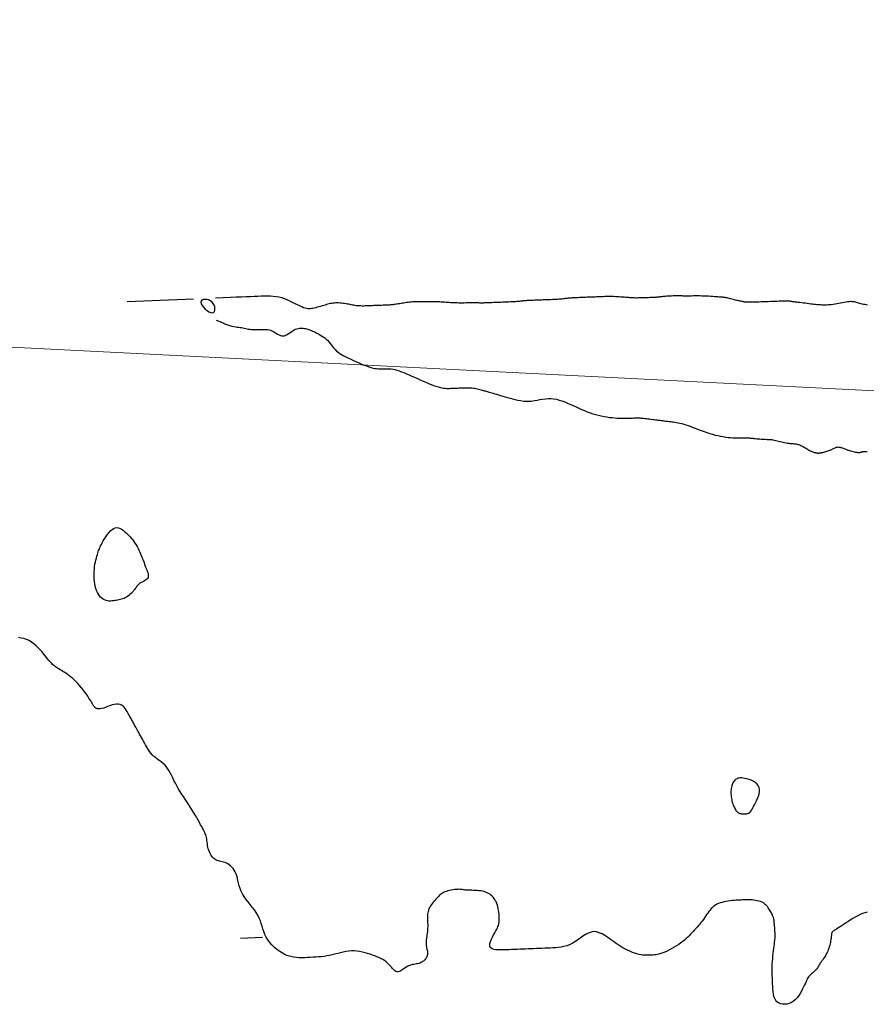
# Model space of a CAD drawing. Header units: millimetres. Extents: x 32690613 to 32693367, y 5343692 to 5344708.
# Tile 546 of 656: x 32692508 to 32692546, y 5344369 to 5344413. Entities that reach past the tile are written whole.
import ezdxf

# ---------------------------------------------------------------- set-up
doc = ezdxf.new("R2010")
doc.units = ezdxf.units.MM
doc.header["$LTSCALE"] = 20
doc.layers.get('0').update_dxf_attribs({"lineweight": 18})
doc.layers.get('Defpoints').update_dxf_attribs({"color": 11, "lineweight": 18})
doc.layers.add('02-DGM_HL_492.50', color=92, linetype='Continuous')
doc.layers.add('02-DGM_HL_493.00', color=102, linetype='Continuous')

# ---------------------------------------------------------------- blocks, each defined once
blk = doc.blocks.new('A$C78070446')
blk.add_line((4469498.77, 5342951.42), (4470248.353, 5342884.169))

msp = doc.modelspace()

# ---------------------------------------------------------------- linework, layer by layer
at = {"layer": '02-DGM_HL_492.50', "elevation": 492.5, "flags": 128}
for points in [[(32692512.5, 5344400.663), (32692512.875, 5344400.677), (32692513.25, 5344400.692), (32692513.625, 5344400.707), (32692513.999, 5344400.721), (32692514.374, 5344400.736), (32692514.749, 5344400.751), (32692515.123, 5344400.765), (32692515.498, 5344400.78)], [(32692546.032, 5344400.5), (32692545.969, 5344400.509), (32692545.907, 5344400.52), (32692545.846, 5344400.533), (32692545.785, 5344400.547), (32692545.727, 5344400.562), (32692545.672, 5344400.577), (32692545.619, 5344400.592), (32692545.569, 5344400.607), (32692545.524, 5344400.62), (32692545.481, 5344400.631), (32692545.438, 5344400.641), (32692545.396, 5344400.649), (32692545.351, 5344400.654), (32692545.304, 5344400.656), (32692545.251, 5344400.655), (32692545.192, 5344400.65), (32692545.127, 5344400.642), (32692545.054, 5344400.63), (32692544.977, 5344400.616), (32692544.895, 5344400.601), (32692544.811, 5344400.584), (32692544.725, 5344400.568), (32692544.639, 5344400.553), (32692544.555, 5344400.539), (32692544.472, 5344400.528), (32692544.391, 5344400.518), (32692544.313, 5344400.511), (32692544.238, 5344400.506), (32692544.165, 5344400.503), (32692544.095, 5344400.501), (32692544.028, 5344400.501), (32692543.964, 5344400.502), (32692543.903, 5344400.504), (32692543.843, 5344400.508), (32692543.785, 5344400.512), (32692543.726, 5344400.518), (32692543.665, 5344400.524), (32692543.602, 5344400.532), (32692543.534, 5344400.54), (32692543.462, 5344400.549), (32692543.383, 5344400.559), (32692543.301, 5344400.57), (32692543.216, 5344400.58), (32692543.131, 5344400.591), (32692543.047, 5344400.602), (32692542.967, 5344400.612), (32692542.892, 5344400.621), (32692542.825, 5344400.63), (32692542.766, 5344400.637), (32692542.716, 5344400.644), (32692542.674, 5344400.649), (32692542.637, 5344400.654), (32692542.606, 5344400.658), (32692542.579, 5344400.661), (32692542.555, 5344400.664), (32692542.533, 5344400.667), (32692542.511, 5344400.67), (32692542.489, 5344400.672), (32692542.465, 5344400.674), (32692542.438, 5344400.676), (32692542.405, 5344400.677), (32692542.365, 5344400.678), (32692542.318, 5344400.678), (32692542.261, 5344400.678), (32692542.193, 5344400.677), (32692542.115, 5344400.674), (32692542.029, 5344400.672), (32692541.936, 5344400.669), (32692541.838, 5344400.665), (32692541.735, 5344400.661), (32692541.63, 5344400.657), (32692541.523, 5344400.653), (32692541.416, 5344400.649), (32692541.311, 5344400.645), (32692541.208, 5344400.641), (32692541.109, 5344400.637), (32692541.017, 5344400.634), (32692540.931, 5344400.631), (32692540.853, 5344400.629), (32692540.785, 5344400.627), (32692540.728, 5344400.626), (32692540.681, 5344400.626), (32692540.642, 5344400.626), (32692540.61, 5344400.627), (32692540.584, 5344400.627), (32692540.563, 5344400.629), (32692540.545, 5344400.63), (32692540.528, 5344400.631), (32692540.512, 5344400.633), (32692540.497, 5344400.634), (32692540.48, 5344400.636), (32692540.462, 5344400.638), (32692540.442, 5344400.641), (32692540.42, 5344400.645), (32692540.394, 5344400.65), (32692540.364, 5344400.656), (32692540.331, 5344400.663), (32692540.293, 5344400.671), (32692540.252, 5344400.681), (32692540.207, 5344400.692), (32692540.159, 5344400.703), (32692540.108, 5344400.715), (32692540.055, 5344400.728), (32692540, 5344400.742), (32692539.943, 5344400.756), (32692539.885, 5344400.77), (32692539.828, 5344400.783), (32692539.771, 5344400.797), (32692539.716, 5344400.809), (32692539.665, 5344400.821), (32692539.617, 5344400.831), (32692539.574, 5344400.839), (32692539.536, 5344400.845), (32692539.501, 5344400.85), (32692539.468, 5344400.854), (32692539.434, 5344400.857), (32692539.398, 5344400.859), (32692539.357, 5344400.861), (32692539.308, 5344400.864), (32692539.251, 5344400.868), (32692539.183, 5344400.873), (32692539.105, 5344400.879), (32692539.02, 5344400.885), (32692538.928, 5344400.891), (32692538.831, 5344400.897), (32692538.731, 5344400.903), (32692538.63, 5344400.908), (32692538.528, 5344400.911), (32692538.429, 5344400.913), (32692538.332, 5344400.914), (32692538.238, 5344400.914), (32692538.148, 5344400.913), (32692538.063, 5344400.911), (32692537.983, 5344400.91), (32692537.91, 5344400.909), (32692537.843, 5344400.908), (32692537.784, 5344400.909), (32692537.731, 5344400.909), (32692537.682, 5344400.911), (32692537.636, 5344400.912), (32692537.589, 5344400.914), (32692537.541, 5344400.915), (32692537.489, 5344400.916), (32692537.432, 5344400.916), (32692537.368, 5344400.916), (32692537.299, 5344400.914), (32692537.226, 5344400.912), (32692537.152, 5344400.91), (32692537.077, 5344400.906), (32692537.003, 5344400.903), (32692536.932, 5344400.899), (32692536.867, 5344400.894), (32692536.808, 5344400.889), (32692536.755, 5344400.884), (32692536.707, 5344400.879), (32692536.663, 5344400.874), (32692536.623, 5344400.869), (32692536.586, 5344400.865), (32692536.551, 5344400.86), (32692536.517, 5344400.857), (32692536.484, 5344400.853), (32692536.45, 5344400.85), (32692536.415, 5344400.848), (32692536.377, 5344400.846), (32692536.335, 5344400.844), (32692536.289, 5344400.842), (32692536.237, 5344400.84), (32692536.178, 5344400.837), (32692536.112, 5344400.835), (32692536.04, 5344400.832), (32692535.964, 5344400.829), (32692535.886, 5344400.827), (32692535.808, 5344400.824), (32692535.731, 5344400.822), (32692535.657, 5344400.821), (32692535.589, 5344400.82), (32692535.528, 5344400.82), (32692535.472, 5344400.821), (32692535.42, 5344400.823), (32692535.369, 5344400.825), (32692535.319, 5344400.829), (32692535.268, 5344400.832), (32692535.213, 5344400.837), (32692535.153, 5344400.842), (32692535.088, 5344400.848), (32692535.016, 5344400.854), (32692534.94, 5344400.86), (32692534.86, 5344400.865), (32692534.777, 5344400.871), (32692534.693, 5344400.876), (32692534.608, 5344400.88), (32692534.523, 5344400.883), (32692534.44, 5344400.885), (32692534.359, 5344400.885), (32692534.28, 5344400.885), (32692534.203, 5344400.883), (32692534.129, 5344400.882), (32692534.057, 5344400.879), (32692533.989, 5344400.877), (32692533.925, 5344400.874), (32692533.864, 5344400.872), (32692533.807, 5344400.87), (32692533.751, 5344400.868), (32692533.696, 5344400.865), (32692533.641, 5344400.863), (32692533.586, 5344400.861), (32692533.528, 5344400.859), (32692533.467, 5344400.857), (32692533.403, 5344400.854), (32692533.336, 5344400.851), (32692533.267, 5344400.849), (32692533.196, 5344400.846), (32692533.126, 5344400.843), (32692533.057, 5344400.84), (32692532.99, 5344400.838), (32692532.926, 5344400.835), (32692532.865, 5344400.833), (32692532.808, 5344400.831), (32692532.754, 5344400.828), (32692532.703, 5344400.826), (32692532.654, 5344400.823), (32692532.607, 5344400.82), (32692532.561, 5344400.816), (32692532.517, 5344400.812), (32692532.473, 5344400.808), (32692532.429, 5344400.803), (32692532.384, 5344400.797), (32692532.338, 5344400.792), (32692532.289, 5344400.786), (32692532.238, 5344400.78), (32692532.182, 5344400.774), (32692532.122, 5344400.769), (32692532.057, 5344400.764), (32692531.988, 5344400.76), (32692531.915, 5344400.756), (32692531.838, 5344400.752), (32692531.759, 5344400.748), (32692531.678, 5344400.745), (32692531.595, 5344400.742), (32692531.512, 5344400.738), (32692531.429, 5344400.735), (32692531.346, 5344400.732), (32692531.265, 5344400.729), (32692531.186, 5344400.726), (32692531.109, 5344400.723), (32692531.036, 5344400.72), (32692530.966, 5344400.717), (32692530.901, 5344400.715), (32692530.841, 5344400.712), (32692530.786, 5344400.71), (32692530.735, 5344400.708), (32692530.687, 5344400.705), (32692530.642, 5344400.703), (32692530.599, 5344400.7), (32692530.558, 5344400.697), (32692530.518, 5344400.694), (32692530.479, 5344400.69), (32692530.439, 5344400.686), (32692530.399, 5344400.681), (32692530.356, 5344400.677), (32692530.31, 5344400.672), (32692530.261, 5344400.667), (32692530.207, 5344400.662), (32692530.147, 5344400.657), (32692530.082, 5344400.653), (32692530.011, 5344400.649), (32692529.936, 5344400.645), (32692529.856, 5344400.641), (32692529.774, 5344400.637), (32692529.689, 5344400.634), (32692529.602, 5344400.63), (32692529.515, 5344400.627), (32692529.427, 5344400.624), (32692529.341, 5344400.62), (32692529.256, 5344400.617), (32692529.173, 5344400.614), (32692529.094, 5344400.611), (32692529.018, 5344400.608), (32692528.947, 5344400.605), (32692528.882, 5344400.602), (32692528.822, 5344400.6), (32692528.768, 5344400.598), (32692528.719, 5344400.596), (32692528.673, 5344400.595), (32692528.63, 5344400.594), (32692528.589, 5344400.593), (32692528.549, 5344400.593), (32692528.51, 5344400.593), (32692528.47, 5344400.594), (32692528.429, 5344400.595), (32692528.386, 5344400.596), (32692528.341, 5344400.598), (32692528.293, 5344400.599), (32692528.241, 5344400.6), (32692528.186, 5344400.601), (32692528.126, 5344400.601), (32692528.061, 5344400.6), (32692527.991, 5344400.599), (32692527.918, 5344400.597), (32692527.842, 5344400.596), (32692527.764, 5344400.594), (32692527.685, 5344400.593), (32692527.605, 5344400.593), (32692527.526, 5344400.594), (32692527.447, 5344400.595), (32692527.369, 5344400.598), (32692527.294, 5344400.601), (32692527.219, 5344400.605), (32692527.147, 5344400.609), (32692527.078, 5344400.614), (32692527.011, 5344400.618), (32692526.946, 5344400.623), (32692526.885, 5344400.627), (32692526.826, 5344400.631), (32692526.769, 5344400.635), (32692526.713, 5344400.638), (32692526.657, 5344400.641), (32692526.601, 5344400.643), (32692526.544, 5344400.645), (32692526.486, 5344400.646), (32692526.425, 5344400.646), (32692526.362, 5344400.645), (32692526.298, 5344400.645), (32692526.233, 5344400.644), (32692526.168, 5344400.643), (32692526.102, 5344400.642), (32692526.038, 5344400.642), (32692525.974, 5344400.643), (32692525.913, 5344400.644), (32692525.852, 5344400.646), (32692525.792, 5344400.648), (32692525.733, 5344400.65), (32692525.673, 5344400.652), (32692525.613, 5344400.652), (32692525.552, 5344400.651), (32692525.49, 5344400.649), (32692525.425, 5344400.644), (32692525.36, 5344400.638), (32692525.293, 5344400.63), (32692525.226, 5344400.622), (32692525.16, 5344400.612), (32692525.093, 5344400.602), (32692525.029, 5344400.591), (32692524.965, 5344400.581), (32692524.904, 5344400.571), (32692524.845, 5344400.561), (32692524.788, 5344400.552), (32692524.733, 5344400.544), (32692524.679, 5344400.536), (32692524.626, 5344400.528), (32692524.575, 5344400.522), (32692524.524, 5344400.516), (32692524.474, 5344400.511), (32692524.425, 5344400.507), (32692524.375, 5344400.503), (32692524.324, 5344400.5), (32692524.272, 5344400.498), (32692524.217, 5344400.495), (32692524.16, 5344400.493), (32692524.099, 5344400.49), (32692524.035, 5344400.488), (32692523.967, 5344400.485), (32692523.897, 5344400.483), (32692523.823, 5344400.48), (32692523.748, 5344400.477), (32692523.672, 5344400.474), (32692523.594, 5344400.471), (32692523.516, 5344400.468), (32692523.438, 5344400.465), (32692523.361, 5344400.462), (32692523.284, 5344400.46), (32692523.209, 5344400.458), (32692523.136, 5344400.458), (32692523.065, 5344400.459), (32692522.997, 5344400.461), (32692522.933, 5344400.466), (32692522.872, 5344400.472), (32692522.814, 5344400.48), (32692522.758, 5344400.49), (32692522.702, 5344400.501), (32692522.648, 5344400.512), (32692522.592, 5344400.524), (32692522.535, 5344400.536), (32692522.475, 5344400.548), (32692522.412, 5344400.559), (32692522.346, 5344400.57), (32692522.279, 5344400.579), (32692522.21, 5344400.587), (32692522.142, 5344400.593), (32692522.074, 5344400.597), (32692522.007, 5344400.599), (32692521.943, 5344400.598), (32692521.882, 5344400.594), (32692521.824, 5344400.587), (32692521.767, 5344400.578), (32692521.71, 5344400.567), (32692521.653, 5344400.553), (32692521.594, 5344400.538), (32692521.533, 5344400.52), (32692521.469, 5344400.502), (32692521.401, 5344400.482), (32692521.33, 5344400.461), (32692521.258, 5344400.441), (32692521.185, 5344400.42), (32692521.112, 5344400.401), (32692521.041, 5344400.383), (32692520.972, 5344400.366), (32692520.908, 5344400.352), (32692520.848, 5344400.341), (32692520.791, 5344400.333), (32692520.736, 5344400.33), (32692520.679, 5344400.333), (32692520.62, 5344400.341), (32692520.556, 5344400.358), (32692520.485, 5344400.382), (32692520.405, 5344400.416), (32692520.315, 5344400.459), (32692520.215, 5344400.509), (32692520.108, 5344400.564), (32692519.994, 5344400.622), (32692519.874, 5344400.679), (32692519.751, 5344400.734), (32692519.626, 5344400.784), (32692519.499, 5344400.825), (32692519.373, 5344400.857), (32692519.246, 5344400.879), (32692519.117, 5344400.894), (32692518.986, 5344400.902), (32692518.85, 5344400.905), (32692518.711, 5344400.904), (32692518.565, 5344400.9), (32692518.413, 5344400.894), (32692518.252, 5344400.887), (32692518.078, 5344400.881), (32692517.887, 5344400.873), (32692517.673, 5344400.865), (32692517.433, 5344400.855), (32692517.16, 5344400.845), (32692516.849, 5344400.833), (32692516.497, 5344400.819)], [(32692516.536, 5344399.82), (32692516.768, 5344399.719), (32692516.958, 5344399.643), (32692517.111, 5344399.589), (32692517.235, 5344399.552), (32692517.334, 5344399.528), (32692517.416, 5344399.514), (32692517.486, 5344399.505), (32692517.55, 5344399.498), (32692517.613, 5344399.489), (32692517.676, 5344399.478), (32692517.739, 5344399.465), (32692517.802, 5344399.452), (32692517.865, 5344399.439), (32692517.928, 5344399.427), (32692517.991, 5344399.416), (32692518.054, 5344399.406), (32692518.116, 5344399.4), (32692518.179, 5344399.395), (32692518.242, 5344399.393), (32692518.304, 5344399.392), (32692518.367, 5344399.392), (32692518.429, 5344399.394), (32692518.492, 5344399.396), (32692518.554, 5344399.398), (32692518.617, 5344399.4), (32692518.679, 5344399.402), (32692518.742, 5344399.401), (32692518.805, 5344399.398), (32692518.867, 5344399.39), (32692518.93, 5344399.378), (32692518.994, 5344399.359), (32692519.057, 5344399.334), (32692519.121, 5344399.302), (32692519.185, 5344399.265), (32692519.249, 5344399.226), (32692519.313, 5344399.188), (32692519.377, 5344399.154), (32692519.441, 5344399.127), (32692519.504, 5344399.109), (32692519.567, 5344399.104), (32692519.629, 5344399.114), (32692519.69, 5344399.136), (32692519.752, 5344399.169), (32692519.813, 5344399.208), (32692519.874, 5344399.251), (32692519.934, 5344399.294), (32692519.995, 5344399.336), (32692520.056, 5344399.373), (32692520.118, 5344399.403), (32692520.179, 5344399.426), (32692520.24, 5344399.442), (32692520.3, 5344399.452), (32692520.359, 5344399.458), (32692520.417, 5344399.458), (32692520.473, 5344399.454), (32692520.526, 5344399.447), (32692520.578, 5344399.438), (32692520.627, 5344399.425), (32692520.677, 5344399.41), (32692520.726, 5344399.393), (32692520.777, 5344399.373), (32692520.831, 5344399.35), (32692520.888, 5344399.325), (32692520.949, 5344399.297), (32692521.015, 5344399.267), (32692521.085, 5344399.234), (32692521.158, 5344399.198), (32692521.232, 5344399.159), (32692521.307, 5344399.115), (32692521.38, 5344399.068), (32692521.451, 5344399.015), (32692521.518, 5344398.958), (32692521.581, 5344398.896), (32692521.64, 5344398.829), (32692521.696, 5344398.76), (32692521.751, 5344398.689), (32692521.806, 5344398.619), (32692521.863, 5344398.549), (32692521.921, 5344398.483), (32692521.984, 5344398.42), (32692522.051, 5344398.363), (32692522.124, 5344398.31), (32692522.201, 5344398.26), (32692522.284, 5344398.213), (32692522.372, 5344398.167), (32692522.465, 5344398.122), (32692522.563, 5344398.077), (32692522.666, 5344398.03), (32692522.775, 5344397.981), (32692522.887, 5344397.931), (32692523.001, 5344397.881), (32692523.116, 5344397.832), (32692523.228, 5344397.786), (32692523.338, 5344397.743), (32692523.443, 5344397.706), (32692523.542, 5344397.675), (32692523.633, 5344397.651), (32692523.717, 5344397.634), (32692523.795, 5344397.622), (32692523.868, 5344397.615), (32692523.936, 5344397.611), (32692524.002, 5344397.611), (32692524.066, 5344397.612), (32692524.128, 5344397.614), (32692524.191, 5344397.617), (32692524.254, 5344397.618), (32692524.32, 5344397.618), (32692524.389, 5344397.614), (32692524.462, 5344397.607), (32692524.539, 5344397.595), (32692524.623, 5344397.578), (32692524.714, 5344397.554), (32692524.813, 5344397.523), (32692524.919, 5344397.485), (32692525.031, 5344397.442), (32692525.148, 5344397.394), (32692525.269, 5344397.342), (32692525.393, 5344397.287), (32692525.519, 5344397.231), (32692525.647, 5344397.173), (32692525.774, 5344397.116), (32692525.9, 5344397.059), (32692526.024, 5344397.005), (32692526.145, 5344396.953), (32692526.262, 5344396.905), (32692526.374, 5344396.862), (32692526.48, 5344396.824), (32692526.579, 5344396.793), (32692526.67, 5344396.769), (32692526.754, 5344396.751), (32692526.832, 5344396.74), (32692526.904, 5344396.733), (32692526.973, 5344396.729), (32692527.039, 5344396.729), (32692527.102, 5344396.73), (32692527.165, 5344396.732), (32692527.227, 5344396.735), (32692527.29, 5344396.737), (32692527.352, 5344396.74), (32692527.415, 5344396.742), (32692527.477, 5344396.745), (32692527.54, 5344396.747), (32692527.602, 5344396.749), (32692527.665, 5344396.752), (32692527.727, 5344396.754), (32692527.79, 5344396.756), (32692527.852, 5344396.758), (32692527.915, 5344396.758), (32692527.977, 5344396.757), (32692528.04, 5344396.755), (32692528.103, 5344396.75), (32692528.165, 5344396.744), (32692528.228, 5344396.734), (32692528.291, 5344396.723), (32692528.352, 5344396.71), (32692528.412, 5344396.696), (32692528.47, 5344396.681), (32692528.526, 5344396.666), (32692528.579, 5344396.651), (32692528.628, 5344396.637), (32692528.674, 5344396.623), (32692528.717, 5344396.611), (32692528.759, 5344396.598), (32692528.802, 5344396.586), (32692528.847, 5344396.573), (32692528.895, 5344396.559), (32692528.948, 5344396.544), (32692529.008, 5344396.526), (32692529.075, 5344396.507), (32692529.149, 5344396.485), (32692529.231, 5344396.461), (32692529.319, 5344396.436), (32692529.413, 5344396.409), (32692529.512, 5344396.38), (32692529.616, 5344396.35), (32692529.725, 5344396.318), (32692529.837, 5344396.286), (32692529.953, 5344396.253), (32692530.072, 5344396.223), (32692530.193, 5344396.196), (32692530.316, 5344396.173), (32692530.441, 5344396.156), (32692530.566, 5344396.147), (32692530.691, 5344396.147), (32692530.815, 5344396.157), (32692530.94, 5344396.174), (32692531.064, 5344396.196), (32692531.188, 5344396.219), (32692531.312, 5344396.241), (32692531.437, 5344396.259), (32692531.561, 5344396.269), (32692531.687, 5344396.27), (32692531.812, 5344396.258), (32692531.938, 5344396.235), (32692532.064, 5344396.202), (32692532.191, 5344396.161), (32692532.318, 5344396.113), (32692532.445, 5344396.061), (32692532.573, 5344396.005), (32692532.7, 5344395.948), (32692532.827, 5344395.89), (32692532.954, 5344395.834), (32692533.082, 5344395.778), (32692533.209, 5344395.724), (32692533.336, 5344395.673), (32692533.463, 5344395.626), (32692533.59, 5344395.582), (32692533.716, 5344395.543), (32692533.843, 5344395.509), (32692533.969, 5344395.479), (32692534.094, 5344395.454), (32692534.218, 5344395.434), (32692534.34, 5344395.417), (32692534.461, 5344395.404), (32692534.579, 5344395.394), (32692534.696, 5344395.386), (32692534.809, 5344395.382), (32692534.919, 5344395.379), (32692535.024, 5344395.378), (32692535.123, 5344395.379), (32692535.216, 5344395.38), (32692535.302, 5344395.383), (32692535.379, 5344395.385), (32692535.446, 5344395.388), (32692535.504, 5344395.39), (32692535.553, 5344395.392), (32692535.597, 5344395.393), (32692535.638, 5344395.393), (32692535.678, 5344395.392), (32692535.719, 5344395.39), (32692535.764, 5344395.387), (32692535.816, 5344395.383), (32692535.875, 5344395.377), (32692535.941, 5344395.369), (32692536.012, 5344395.361), (32692536.085, 5344395.352), (32692536.16, 5344395.343), (32692536.234, 5344395.334), (32692536.304, 5344395.325), (32692536.37, 5344395.317), (32692536.43, 5344395.309), (32692536.484, 5344395.302), (32692536.533, 5344395.296), (32692536.579, 5344395.29), (32692536.622, 5344395.285), (32692536.664, 5344395.279), (32692536.706, 5344395.274), (32692536.748, 5344395.269), (32692536.793, 5344395.263), (32692536.839, 5344395.257), (32692536.887, 5344395.251), (32692536.937, 5344395.245), (32692536.99, 5344395.238), (32692537.045, 5344395.231), (32692537.104, 5344395.224), (32692537.165, 5344395.216), (32692537.23, 5344395.208), (32692537.298, 5344395.198), (32692537.37, 5344395.187), (32692537.446, 5344395.173), (32692537.527, 5344395.157), (32692537.614, 5344395.136), (32692537.706, 5344395.11), (32692537.804, 5344395.08), (32692537.909, 5344395.043), (32692538.019, 5344395.002), (32692538.134, 5344394.958), (32692538.253, 5344394.911), (32692538.375, 5344394.863), (32692538.5, 5344394.815), (32692538.626, 5344394.769), (32692538.752, 5344394.725), (32692538.879, 5344394.685), (32692539.005, 5344394.649), (32692539.13, 5344394.616), (32692539.253, 5344394.588), (32692539.374, 5344394.563), (32692539.492, 5344394.543), (32692539.608, 5344394.526), (32692539.72, 5344394.512), (32692539.827, 5344394.503), (32692539.931, 5344394.496), (32692540.029, 5344394.493), (32692540.122, 5344394.491), (32692540.209, 5344394.491), (32692540.289, 5344394.491), (32692540.363, 5344394.492), (32692540.429, 5344394.493), (32692540.488, 5344394.492), (32692540.541, 5344394.491), (32692540.589, 5344394.489), (32692540.635, 5344394.487), (32692540.68, 5344394.483), (32692540.726, 5344394.479), (32692540.774, 5344394.475), (32692540.826, 5344394.469), (32692540.884, 5344394.463), (32692540.946, 5344394.457), (32692541.012, 5344394.451), (32692541.08, 5344394.444), (32692541.149, 5344394.438), (32692541.218, 5344394.433), (32692541.285, 5344394.428), (32692541.349, 5344394.424), (32692541.41, 5344394.422), (32692541.468, 5344394.42), (32692541.524, 5344394.418), (32692541.578, 5344394.415), (32692541.633, 5344394.412), (32692541.688, 5344394.407), (32692541.745, 5344394.4), (32692541.805, 5344394.39), (32692541.868, 5344394.376), (32692541.934, 5344394.361), (32692542.002, 5344394.343), (32692542.071, 5344394.325), (32692542.14, 5344394.307), (32692542.208, 5344394.289), (32692542.275, 5344394.274), (32692542.34, 5344394.26), (32692542.401, 5344394.25), (32692542.459, 5344394.243), (32692542.515, 5344394.238), (32692542.568, 5344394.234), (32692542.618, 5344394.231), (32692542.666, 5344394.228), (32692542.712, 5344394.225), (32692542.756, 5344394.22), (32692542.798, 5344394.214), (32692542.839, 5344394.205), (32692542.879, 5344394.195), (32692542.919, 5344394.182), (32692542.959, 5344394.168), (32692542.999, 5344394.15), (32692543.039, 5344394.131), (32692543.081, 5344394.109), (32692543.124, 5344394.084), (32692543.169, 5344394.058), (32692543.214, 5344394.03), (32692543.26, 5344394.002), (32692543.305, 5344393.975), (32692543.349, 5344393.948), (32692543.393, 5344393.923), (32692543.435, 5344393.901), (32692543.475, 5344393.882), (32692543.513, 5344393.866), (32692543.548, 5344393.852), (32692543.582, 5344393.841), (32692543.612, 5344393.832), (32692543.64, 5344393.825), (32692543.666, 5344393.819), (32692543.688, 5344393.815), (32692543.708, 5344393.811), (32692543.725, 5344393.808), (32692543.74, 5344393.806), (32692543.752, 5344393.805), (32692543.764, 5344393.804), (32692543.775, 5344393.803), (32692543.784, 5344393.803), (32692543.794, 5344393.802), (32692543.804, 5344393.802), (32692543.815, 5344393.802), (32692543.827, 5344393.802), (32692543.841, 5344393.803), (32692543.858, 5344393.805), (32692543.878, 5344393.807), (32692543.902, 5344393.811), (32692543.931, 5344393.816), (32692543.964, 5344393.823), (32692544.002, 5344393.831), (32692544.043, 5344393.841), (32692544.087, 5344393.853), (32692544.133, 5344393.866), (32692544.18, 5344393.88), (32692544.227, 5344393.895), (32692544.274, 5344393.912), (32692544.32, 5344393.93), (32692544.364, 5344393.949), (32692544.406, 5344393.968), (32692544.447, 5344393.987), (32692544.486, 5344394.005), (32692544.522, 5344394.021), (32692544.557, 5344394.037), (32692544.589, 5344394.049), (32692544.618, 5344394.06), (32692544.646, 5344394.067), (32692544.673, 5344394.072), (32692544.699, 5344394.075), (32692544.725, 5344394.074), (32692544.752, 5344394.071), (32692544.78, 5344394.066), (32692544.811, 5344394.058), (32692544.844, 5344394.048), (32692544.879, 5344394.035), (32692544.918, 5344394.021), (32692544.959, 5344394.005), (32692545.003, 5344393.988), (32692545.05, 5344393.971), (32692545.099, 5344393.953), (32692545.151, 5344393.935), (32692545.206, 5344393.917), (32692545.263, 5344393.9), (32692545.32, 5344393.884), (32692545.377, 5344393.869), (32692545.432, 5344393.856), (32692545.485, 5344393.846), (32692545.534, 5344393.837), (32692545.579, 5344393.832), (32692545.618, 5344393.83), (32692545.652, 5344393.83), (32692545.681, 5344393.833), (32692545.706, 5344393.837), (32692545.728, 5344393.842), (32692545.747, 5344393.848), (32692545.764, 5344393.854), (32692545.779, 5344393.86), (32692545.793, 5344393.865), (32692545.808, 5344393.868), (32692545.825, 5344393.871), (32692545.847, 5344393.873), (32692545.874, 5344393.874), (32692545.91, 5344393.875), (32692545.955, 5344393.874), (32692546.011, 5344393.873)]]:
    msp.add_lwpolyline(points, dxfattribs=at)
msp.add_lwpolyline([(32692516.357, 5344400.146), (32692516.411, 5344400.163), (32692516.448, 5344400.205), (32692516.469, 5344400.265), (32692516.474, 5344400.339), (32692516.463, 5344400.419), (32692516.437, 5344400.501), (32692516.395, 5344400.579), (32692516.337, 5344400.646), (32692516.266, 5344400.698), (32692516.185, 5344400.734), (32692516.101, 5344400.754), (32692516.02, 5344400.759), (32692515.947, 5344400.748), (32692515.889, 5344400.722), (32692515.85, 5344400.682), (32692515.838, 5344400.626), (32692515.855, 5344400.558), (32692515.898, 5344400.48), (32692515.961, 5344400.4), (32692516.037, 5344400.321), (32692516.121, 5344400.251), (32692516.206, 5344400.195), (32692516.287, 5344400.158)], close=True, dxfattribs=at)
at = {"layer": '02-DGM_HL_493.00', "elevation": 493, "flags": 128}
for points in [[(32692513.445, 5344388.165), (32692513.419, 5344388.121), (32692513.383, 5344388.082), (32692513.338, 5344388.047), (32692513.287, 5344388.016), (32692513.233, 5344387.988), (32692513.179, 5344387.961), (32692513.127, 5344387.935), (32692513.08, 5344387.909), (32692513.04, 5344387.882), (32692513.007, 5344387.853), (32692512.977, 5344387.822), (32692512.951, 5344387.789), (32692512.926, 5344387.755), (32692512.901, 5344387.717), (32692512.873, 5344387.677), (32692512.843, 5344387.634), (32692512.807, 5344387.588), (32692512.767, 5344387.539), (32692512.723, 5344387.49), (32692512.676, 5344387.441), (32692512.627, 5344387.394), (32692512.575, 5344387.349), (32692512.522, 5344387.308), (32692512.468, 5344387.272), (32692512.413, 5344387.241), (32692512.358, 5344387.216), (32692512.303, 5344387.195), (32692512.246, 5344387.178), (32692512.189, 5344387.164), (32692512.13, 5344387.152), (32692512.069, 5344387.141), (32692512.007, 5344387.131), (32692511.943, 5344387.12), (32692511.878, 5344387.111), (32692511.811, 5344387.104), (32692511.744, 5344387.1), (32692511.677, 5344387.102), (32692511.61, 5344387.109), (32692511.544, 5344387.124), (32692511.48, 5344387.148), (32692511.417, 5344387.182), (32692511.357, 5344387.226), (32692511.299, 5344387.278), (32692511.246, 5344387.34), (32692511.196, 5344387.411), (32692511.151, 5344387.489), (32692511.112, 5344387.575), (32692511.078, 5344387.669), (32692511.051, 5344387.769), (32692511.029, 5344387.875), (32692511.014, 5344387.985), (32692511.004, 5344388.098), (32692510.999, 5344388.213), (32692510.999, 5344388.328), (32692511.004, 5344388.442), (32692511.014, 5344388.554), (32692511.027, 5344388.662), (32692511.043, 5344388.765), (32692511.063, 5344388.864), (32692511.083, 5344388.958), (32692511.105, 5344389.046), (32692511.128, 5344389.127), (32692511.15, 5344389.202), (32692511.17, 5344389.269), (32692511.189, 5344389.329), (32692511.208, 5344389.383), (32692511.227, 5344389.434), (32692511.248, 5344389.486), (32692511.271, 5344389.539), (32692511.299, 5344389.596), (32692511.333, 5344389.661), (32692511.373, 5344389.735), (32692511.42, 5344389.821), (32692511.475, 5344389.914), (32692511.535, 5344390.01), (32692511.6, 5344390.105), (32692511.669, 5344390.195), (32692511.74, 5344390.276), (32692511.814, 5344390.343), (32692511.888, 5344390.391), (32692511.961, 5344390.419), (32692512.034, 5344390.426), (32692512.107, 5344390.416), (32692512.178, 5344390.391), (32692512.248, 5344390.354), (32692512.317, 5344390.307), (32692512.385, 5344390.253), (32692512.451, 5344390.195), (32692512.515, 5344390.133), (32692512.577, 5344390.07), (32692512.637, 5344390.005), (32692512.694, 5344389.937), (32692512.75, 5344389.867), (32692512.804, 5344389.795), (32692512.855, 5344389.72), (32692512.903, 5344389.643), (32692512.95, 5344389.563), (32692512.993, 5344389.481), (32692513.034, 5344389.4), (32692513.072, 5344389.319), (32692513.107, 5344389.24), (32692513.139, 5344389.165), (32692513.167, 5344389.094), (32692513.192, 5344389.029), (32692513.214, 5344388.971), (32692513.233, 5344388.918), (32692513.25, 5344388.869), (32692513.266, 5344388.823), (32692513.282, 5344388.777), (32692513.299, 5344388.731), (32692513.317, 5344388.683), (32692513.338, 5344388.632), (32692513.362, 5344388.576), (32692513.387, 5344388.516), (32692513.412, 5344388.455), (32692513.433, 5344388.392), (32692513.449, 5344388.331), (32692513.458, 5344388.271), (32692513.457, 5344388.216)], [(32692540.187, 5344377.514), (32692540.215, 5344377.5), (32692540.244, 5344377.489), (32692540.273, 5344377.48), (32692540.304, 5344377.474), (32692540.335, 5344377.471), (32692540.366, 5344377.468), (32692540.399, 5344377.467), (32692540.431, 5344377.467), (32692540.464, 5344377.467), (32692540.497, 5344377.468), (32692540.529, 5344377.47), (32692540.561, 5344377.474), (32692540.593, 5344377.48), (32692540.623, 5344377.49), (32692540.652, 5344377.502), (32692540.679, 5344377.518), (32692540.704, 5344377.538), (32692540.728, 5344377.564), (32692540.753, 5344377.595), (32692540.778, 5344377.634), (32692540.805, 5344377.68), (32692540.836, 5344377.735), (32692540.87, 5344377.8), (32692540.909, 5344377.876), (32692540.954, 5344377.962), (32692541.001, 5344378.058), (32692541.047, 5344378.16), (32692541.087, 5344378.265), (32692541.118, 5344378.371), (32692541.136, 5344378.475), (32692541.138, 5344378.574), (32692541.119, 5344378.666), (32692541.077, 5344378.749), (32692541.016, 5344378.821), (32692540.939, 5344378.885), (32692540.851, 5344378.939), (32692540.757, 5344378.984), (32692540.66, 5344379.021), (32692540.564, 5344379.051), (32692540.476, 5344379.072), (32692540.397, 5344379.086), (32692540.328, 5344379.093), (32692540.267, 5344379.093), (32692540.213, 5344379.088), (32692540.166, 5344379.076), (32692540.124, 5344379.06), (32692540.087, 5344379.039), (32692540.052, 5344379.014), (32692540.019, 5344378.984), (32692539.988, 5344378.951), (32692539.96, 5344378.914), (32692539.934, 5344378.874), (32692539.911, 5344378.83), (32692539.891, 5344378.783), (32692539.875, 5344378.732), (32692539.861, 5344378.677), (32692539.851, 5344378.62), (32692539.845, 5344378.559), (32692539.841, 5344378.497), (32692539.841, 5344378.433), (32692539.843, 5344378.369), (32692539.848, 5344378.304), (32692539.855, 5344378.24), (32692539.865, 5344378.177), (32692539.876, 5344378.116), (32692539.889, 5344378.056), (32692539.904, 5344377.999), (32692539.92, 5344377.945), (32692539.937, 5344377.892), (32692539.956, 5344377.842), (32692539.975, 5344377.795), (32692539.996, 5344377.751), (32692540.017, 5344377.71), (32692540.039, 5344377.672), (32692540.061, 5344377.637), (32692540.085, 5344377.606), (32692540.109, 5344377.578), (32692540.134, 5344377.553), (32692540.16, 5344377.532)]]:
    msp.add_lwpolyline(points, close=True, dxfattribs=at)
for points in [[(32692546.004, 5344373.02), (32692545.906, 5344372.987), (32692545.803, 5344372.948), (32692545.695, 5344372.903), (32692545.584, 5344372.85), (32692545.47, 5344372.79), (32692545.356, 5344372.724), (32692545.244, 5344372.655), (32692545.134, 5344372.584), (32692545.028, 5344372.514), (32692544.929, 5344372.447), (32692544.838, 5344372.385), (32692544.756, 5344372.331), (32692544.685, 5344372.286), (32692544.625, 5344372.248), (32692544.574, 5344372.218), (32692544.532, 5344372.192), (32692544.498, 5344372.17), (32692544.47, 5344372.15), (32692544.448, 5344372.13), (32692544.431, 5344372.11), (32692544.418, 5344372.087), (32692544.409, 5344372.062), (32692544.401, 5344372.033), (32692544.396, 5344372), (32692544.391, 5344371.964), (32692544.387, 5344371.923), (32692544.382, 5344371.878), (32692544.375, 5344371.827), (32692544.367, 5344371.771), (32692544.357, 5344371.71), (32692544.344, 5344371.646), (32692544.33, 5344371.58), (32692544.313, 5344371.513), (32692544.294, 5344371.445), (32692544.274, 5344371.378), (32692544.251, 5344371.313), (32692544.226, 5344371.251), (32692544.2, 5344371.193), (32692544.173, 5344371.137), (32692544.146, 5344371.085), (32692544.118, 5344371.036), (32692544.09, 5344370.99), (32692544.062, 5344370.948), (32692544.036, 5344370.91), (32692544.011, 5344370.875), (32692543.987, 5344370.844), (32692543.965, 5344370.814), (32692543.943, 5344370.786), (32692543.922, 5344370.758), (32692543.902, 5344370.73), (32692543.882, 5344370.701), (32692543.862, 5344370.67), (32692543.842, 5344370.637), (32692543.822, 5344370.601), (32692543.802, 5344370.565), (32692543.781, 5344370.528), (32692543.758, 5344370.49), (32692543.734, 5344370.454), (32692543.707, 5344370.418), (32692543.678, 5344370.385), (32692543.647, 5344370.353), (32692543.614, 5344370.324), (32692543.579, 5344370.296), (32692543.544, 5344370.268), (32692543.509, 5344370.241), (32692543.474, 5344370.213), (32692543.441, 5344370.183), (32692543.41, 5344370.152), (32692543.381, 5344370.118), (32692543.354, 5344370.081), (32692543.327, 5344370.039), (32692543.301, 5344369.991), (32692543.274, 5344369.937), (32692543.244, 5344369.876), (32692543.212, 5344369.805), (32692543.176, 5344369.726), (32692543.135, 5344369.636), (32692543.089, 5344369.539), (32692543.037, 5344369.438), (32692542.979, 5344369.336), (32692542.915, 5344369.236), (32692542.843, 5344369.142), (32692542.764, 5344369.057), (32692542.677, 5344368.983), (32692542.582, 5344368.925), (32692542.481, 5344368.882), (32692542.378, 5344368.854), (32692542.276, 5344368.843), (32692542.176, 5344368.847), (32692542.083, 5344368.866), (32692541.999, 5344368.902), (32692541.927, 5344368.954), (32692541.87, 5344369.022), (32692541.825, 5344369.104), (32692541.792, 5344369.198), (32692541.768, 5344369.302), (32692541.751, 5344369.415), (32692541.741, 5344369.533), (32692541.734, 5344369.656), (32692541.728, 5344369.78), (32692541.724, 5344369.905), (32692541.719, 5344370.03), (32692541.715, 5344370.155), (32692541.713, 5344370.28), (32692541.712, 5344370.405), (32692541.713, 5344370.53), (32692541.716, 5344370.656), (32692541.723, 5344370.781), (32692541.732, 5344370.906), (32692541.743, 5344371.03), (32692541.756, 5344371.15), (32692541.77, 5344371.266), (32692541.785, 5344371.376), (32692541.799, 5344371.478), (32692541.811, 5344371.571), (32692541.822, 5344371.652), (32692541.83, 5344371.722), (32692541.836, 5344371.781), (32692541.84, 5344371.834), (32692541.842, 5344371.882), (32692541.843, 5344371.929), (32692541.842, 5344371.977), (32692541.841, 5344372.028), (32692541.838, 5344372.086), (32692541.836, 5344372.153), (32692541.832, 5344372.227), (32692541.828, 5344372.306), (32692541.822, 5344372.389), (32692541.815, 5344372.472), (32692541.806, 5344372.554), (32692541.795, 5344372.633), (32692541.781, 5344372.707), (32692541.764, 5344372.774), (32692541.745, 5344372.834), (32692541.723, 5344372.889), (32692541.7, 5344372.94), (32692541.674, 5344372.988), (32692541.647, 5344373.034), (32692541.619, 5344373.079), (32692541.589, 5344373.125), (32692541.559, 5344373.171), (32692541.527, 5344373.218), (32692541.492, 5344373.264), (32692541.454, 5344373.309), (32692541.412, 5344373.353), (32692541.364, 5344373.393), (32692541.311, 5344373.43), (32692541.251, 5344373.463), (32692541.184, 5344373.491), (32692541.111, 5344373.514), (32692541.035, 5344373.533), (32692540.957, 5344373.548), (32692540.881, 5344373.559), (32692540.807, 5344373.568), (32692540.738, 5344373.574), (32692540.677, 5344373.577), (32692540.623, 5344373.58), (32692540.577, 5344373.58), (32692540.534, 5344373.58), (32692540.494, 5344373.578), (32692540.453, 5344373.576), (32692540.409, 5344373.572), (32692540.359, 5344373.569), (32692540.302, 5344373.565), (32692540.234, 5344373.561), (32692540.158, 5344373.556), (32692540.075, 5344373.551), (32692539.987, 5344373.545), (32692539.895, 5344373.537), (32692539.802, 5344373.527), (32692539.708, 5344373.514), (32692539.616, 5344373.499), (32692539.527, 5344373.481), (32692539.442, 5344373.459), (32692539.36, 5344373.434), (32692539.282, 5344373.404), (32692539.208, 5344373.369), (32692539.137, 5344373.329), (32692539.071, 5344373.284), (32692539.008, 5344373.232), (32692538.95, 5344373.175), (32692538.895, 5344373.112), (32692538.842, 5344373.045), (32692538.792, 5344372.975), (32692538.742, 5344372.902), (32692538.693, 5344372.828), (32692538.643, 5344372.754), (32692538.592, 5344372.681), (32692538.539, 5344372.609), (32692538.484, 5344372.54), (32692538.428, 5344372.471), (32692538.371, 5344372.404), (32692538.312, 5344372.338), (32692538.253, 5344372.272), (32692538.193, 5344372.207), (32692538.133, 5344372.142), (32692538.073, 5344372.077), (32692538.012, 5344372.012), (32692537.949, 5344371.947), (32692537.883, 5344371.882), (32692537.813, 5344371.817), (32692537.738, 5344371.751), (32692537.658, 5344371.685), (32692537.57, 5344371.619), (32692537.475, 5344371.553), (32692537.375, 5344371.488), (32692537.27, 5344371.424), (32692537.163, 5344371.364), (32692537.056, 5344371.307), (32692536.951, 5344371.255), (32692536.85, 5344371.209), (32692536.754, 5344371.171), (32692536.665, 5344371.14), (32692536.582, 5344371.116), (32692536.506, 5344371.098), (32692536.434, 5344371.085), (32692536.366, 5344371.076), (32692536.3, 5344371.071), (32692536.237, 5344371.067), (32692536.174, 5344371.064), (32692536.111, 5344371.062), (32692536.048, 5344371.061), (32692535.982, 5344371.061), (32692535.913, 5344371.065), (32692535.841, 5344371.072), (32692535.763, 5344371.084), (32692535.679, 5344371.101), (32692535.588, 5344371.125), (32692535.489, 5344371.156), (32692535.383, 5344371.195), (32692535.271, 5344371.242), (32692535.154, 5344371.296), (32692535.032, 5344371.357), (32692534.908, 5344371.427), (32692534.781, 5344371.504), (32692534.652, 5344371.589), (32692534.524, 5344371.681), (32692534.395, 5344371.775), (32692534.266, 5344371.868), (32692534.138, 5344371.954), (32692534.01, 5344372.029), (32692533.882, 5344372.086), (32692533.756, 5344372.123), (32692533.63, 5344372.133), (32692533.506, 5344372.113), (32692533.383, 5344372.068), (32692533.26, 5344372.004), (32692533.138, 5344371.926), (32692533.016, 5344371.84), (32692532.895, 5344371.752), (32692532.773, 5344371.668), (32692532.651, 5344371.594), (32692532.528, 5344371.534), (32692532.405, 5344371.488), (32692532.281, 5344371.453), (32692532.157, 5344371.429), (32692532.032, 5344371.412), (32692531.908, 5344371.401), (32692531.783, 5344371.394), (32692531.658, 5344371.388), (32692531.533, 5344371.384), (32692531.408, 5344371.379), (32692531.283, 5344371.374), (32692531.158, 5344371.369), (32692531.033, 5344371.364), (32692530.908, 5344371.359), (32692530.784, 5344371.354), (32692530.659, 5344371.349), (32692530.534, 5344371.344), (32692530.409, 5344371.34), (32692530.284, 5344371.335), (32692530.159, 5344371.33), (32692530.034, 5344371.325), (32692529.909, 5344371.32), (32692529.784, 5344371.315), (32692529.659, 5344371.31), (32692529.535, 5344371.306), (32692529.414, 5344371.303), (32692529.299, 5344371.305), (32692529.194, 5344371.313), (32692529.101, 5344371.329), (32692529.024, 5344371.356), (32692528.967, 5344371.395), (32692528.931, 5344371.449), (32692528.92, 5344371.518), (32692528.93, 5344371.6), (32692528.957, 5344371.692), (32692528.996, 5344371.79), (32692529.044, 5344371.89), (32692529.096, 5344371.989), (32692529.148, 5344372.083), (32692529.195, 5344372.168), (32692529.235, 5344372.242), (32692529.266, 5344372.307), (32692529.291, 5344372.364), (32692529.31, 5344372.417), (32692529.324, 5344372.468), (32692529.334, 5344372.519), (32692529.34, 5344372.573), (32692529.344, 5344372.632), (32692529.346, 5344372.699), (32692529.346, 5344372.771), (32692529.344, 5344372.849), (32692529.339, 5344372.929), (32692529.332, 5344373.012), (32692529.322, 5344373.095), (32692529.308, 5344373.177), (32692529.292, 5344373.256), (32692529.271, 5344373.331), (32692529.247, 5344373.403), (32692529.219, 5344373.47), (32692529.187, 5344373.533), (32692529.151, 5344373.592), (32692529.112, 5344373.647), (32692529.069, 5344373.699), (32692529.022, 5344373.746), (32692528.972, 5344373.789), (32692528.917, 5344373.828), (32692528.859, 5344373.862), (32692528.797, 5344373.893), (32692528.732, 5344373.92), (32692528.663, 5344373.943), (32692528.59, 5344373.961), (32692528.513, 5344373.976), (32692528.432, 5344373.987), (32692528.35, 5344373.994), (32692528.266, 5344373.999), (32692528.183, 5344374.002), (32692528.102, 5344374.004), (32692528.025, 5344374.005), (32692527.952, 5344374.008), (32692527.886, 5344374.011), (32692527.827, 5344374.016), (32692527.773, 5344374.023), (32692527.724, 5344374.029), (32692527.676, 5344374.036), (32692527.629, 5344374.042), (32692527.58, 5344374.047), (32692527.526, 5344374.049), (32692527.468, 5344374.048), (32692527.402, 5344374.044), (32692527.33, 5344374.036), (32692527.254, 5344374.025), (32692527.177, 5344374.012), (32692527.1, 5344373.995), (32692527.025, 5344373.976), (32692526.954, 5344373.954), (32692526.888, 5344373.93), (32692526.83, 5344373.905), (32692526.779, 5344373.877), (32692526.733, 5344373.846), (32692526.69, 5344373.813), (32692526.649, 5344373.777), (32692526.609, 5344373.738), (32692526.567, 5344373.695), (32692526.524, 5344373.648), (32692526.477, 5344373.597), (32692526.428, 5344373.543), (32692526.379, 5344373.486), (32692526.329, 5344373.427), (32692526.282, 5344373.365), (32692526.239, 5344373.303), (32692526.2, 5344373.239), (32692526.167, 5344373.175), (32692526.142, 5344373.112), (32692526.124, 5344373.049), (32692526.112, 5344372.986), (32692526.104, 5344372.923), (32692526.101, 5344372.86), (32692526.1, 5344372.797), (32692526.101, 5344372.735), (32692526.104, 5344372.673), (32692526.106, 5344372.61), (32692526.108, 5344372.547), (32692526.109, 5344372.484), (32692526.11, 5344372.419), (32692526.109, 5344372.353), (32692526.107, 5344372.286), (32692526.103, 5344372.216), (32692526.096, 5344372.144), (32692526.088, 5344372.07), (32692526.077, 5344371.993), (32692526.067, 5344371.917), (32692526.056, 5344371.84), (32692526.047, 5344371.765), (32692526.04, 5344371.692), (32692526.036, 5344371.623), (32692526.036, 5344371.558), (32692526.041, 5344371.498), (32692526.049, 5344371.443), (32692526.06, 5344371.392), (32692526.072, 5344371.344), (32692526.084, 5344371.299), (32692526.095, 5344371.255), (32692526.103, 5344371.213), (32692526.107, 5344371.172), (32692526.106, 5344371.13), (32692526.1, 5344371.088), (32692526.089, 5344371.047), (32692526.075, 5344371.007), (32692526.056, 5344370.968), (32692526.034, 5344370.93), (32692526.008, 5344370.894), (32692525.98, 5344370.861), (32692525.948, 5344370.83), (32692525.914, 5344370.801), (32692525.878, 5344370.775), (32692525.838, 5344370.751), (32692525.796, 5344370.73), (32692525.751, 5344370.711), (32692525.703, 5344370.695), (32692525.653, 5344370.681), (32692525.6, 5344370.67), (32692525.545, 5344370.66), (32692525.488, 5344370.649), (32692525.429, 5344370.638), (32692525.369, 5344370.623), (32692525.308, 5344370.605), (32692525.247, 5344370.582), (32692525.186, 5344370.552), (32692525.125, 5344370.515), (32692525.064, 5344370.473), (32692525.004, 5344370.43), (32692524.945, 5344370.389), (32692524.887, 5344370.354), (32692524.831, 5344370.327), (32692524.776, 5344370.311), (32692524.722, 5344370.311), (32692524.671, 5344370.328), (32692524.62, 5344370.361), (32692524.57, 5344370.405), (32692524.519, 5344370.46), (32692524.466, 5344370.52), (32692524.411, 5344370.584), (32692524.352, 5344370.649), (32692524.29, 5344370.711), (32692524.222, 5344370.769), (32692524.15, 5344370.821), (32692524.073, 5344370.87), (32692523.99, 5344370.915), (32692523.902, 5344370.957), (32692523.81, 5344370.997), (32692523.712, 5344371.036), (32692523.608, 5344371.074), (32692523.5, 5344371.111), (32692523.388, 5344371.147), (32692523.271, 5344371.18), (32692523.151, 5344371.209), (32692523.029, 5344371.233), (32692522.906, 5344371.25), (32692522.781, 5344371.259), (32692522.656, 5344371.259), (32692522.531, 5344371.249), (32692522.407, 5344371.231), (32692522.283, 5344371.206), (32692522.159, 5344371.177), (32692522.035, 5344371.145), (32692521.911, 5344371.113), (32692521.787, 5344371.081), (32692521.663, 5344371.053), (32692521.539, 5344371.03), (32692521.415, 5344371.012), (32692521.29, 5344370.997), (32692521.166, 5344370.985), (32692521.041, 5344370.977), (32692520.916, 5344370.97), (32692520.791, 5344370.964), (32692520.666, 5344370.959), (32692520.541, 5344370.954), (32692520.416, 5344370.952), (32692520.291, 5344370.953), (32692520.166, 5344370.96), (32692520.04, 5344370.975), (32692519.914, 5344371), (32692519.788, 5344371.036), (32692519.661, 5344371.086), (32692519.533, 5344371.152), (32692519.407, 5344371.23), (32692519.285, 5344371.321), (32692519.168, 5344371.422), (32692519.058, 5344371.53), (32692518.958, 5344371.645), (32692518.87, 5344371.765), (32692518.795, 5344371.887), (32692518.735, 5344372.009), (32692518.687, 5344372.133), (32692518.646, 5344372.256), (32692518.609, 5344372.38), (32692518.572, 5344372.503), (32692518.532, 5344372.627), (32692518.483, 5344372.75), (32692518.423, 5344372.873), (32692518.349, 5344372.995), (32692518.262, 5344373.117), (32692518.168, 5344373.238), (32692518.071, 5344373.359), (32692517.973, 5344373.481), (32692517.879, 5344373.602), (32692517.792, 5344373.724), (32692517.718, 5344373.846), (32692517.658, 5344373.969), (32692517.611, 5344374.091), (32692517.573, 5344374.211), (32692517.543, 5344374.329), (32692517.516, 5344374.443), (32692517.491, 5344374.553), (32692517.464, 5344374.656), (32692517.432, 5344374.752), (32692517.394, 5344374.841), (32692517.349, 5344374.921), (32692517.298, 5344374.993), (32692517.243, 5344375.058), (32692517.185, 5344375.114), (32692517.123, 5344375.162), (32692517.06, 5344375.203), (32692516.997, 5344375.236), (32692516.933, 5344375.261), (32692516.87, 5344375.28), (32692516.808, 5344375.296), (32692516.747, 5344375.309), (32692516.687, 5344375.323), (32692516.629, 5344375.339), (32692516.573, 5344375.358), (32692516.518, 5344375.384), (32692516.466, 5344375.417), (32692516.417, 5344375.457), (32692516.37, 5344375.504), (32692516.327, 5344375.557), (32692516.288, 5344375.615), (32692516.253, 5344375.678), (32692516.222, 5344375.745), (32692516.195, 5344375.816), (32692516.174, 5344375.889), (32692516.157, 5344375.964), (32692516.143, 5344376.04), (32692516.132, 5344376.116), (32692516.121, 5344376.19), (32692516.112, 5344376.262), (32692516.101, 5344376.331), (32692516.089, 5344376.396), (32692516.075, 5344376.455), (32692516.058, 5344376.512), (32692516.038, 5344376.566), (32692516.015, 5344376.622), (32692515.987, 5344376.68), (32692515.955, 5344376.742), (32692515.918, 5344376.811), (32692515.876, 5344376.888), (32692515.828, 5344376.974), (32692515.775, 5344377.07), (32692515.717, 5344377.173), (32692515.655, 5344377.282), (32692515.589, 5344377.396), (32692515.519, 5344377.515), (32692515.445, 5344377.635), (32692515.369, 5344377.757), (32692515.29, 5344377.879), (32692515.21, 5344378.001), (32692515.128, 5344378.123), (32692515.048, 5344378.245), (32692514.968, 5344378.367), (32692514.891, 5344378.489), (32692514.817, 5344378.611), (32692514.747, 5344378.734), (32692514.682, 5344378.856), (32692514.621, 5344378.977), (32692514.563, 5344379.096), (32692514.506, 5344379.211), (32692514.449, 5344379.32), (32692514.392, 5344379.424), (32692514.332, 5344379.519), (32692514.268, 5344379.605), (32692514.2, 5344379.68), (32692514.129, 5344379.748), (32692514.055, 5344379.808), (32692513.98, 5344379.864), (32692513.905, 5344379.918), (32692513.832, 5344379.971), (32692513.761, 5344380.025), (32692513.694, 5344380.083), (32692513.631, 5344380.145), (32692513.573, 5344380.213), (32692513.519, 5344380.284), (32692513.467, 5344380.359), (32692513.419, 5344380.436), (32692513.372, 5344380.516), (32692513.326, 5344380.596), (32692513.281, 5344380.678), (32692513.236, 5344380.76), (32692513.192, 5344380.84), (32692513.148, 5344380.92), (32692513.105, 5344380.998), (32692513.064, 5344381.073), (32692513.024, 5344381.145), (32692512.987, 5344381.213), (32692512.952, 5344381.277), (32692512.92, 5344381.336), (32692512.89, 5344381.39), (32692512.862, 5344381.44), (32692512.836, 5344381.488), (32692512.811, 5344381.532), (32692512.788, 5344381.575), (32692512.765, 5344381.617), (32692512.743, 5344381.658), (32692512.72, 5344381.699), (32692512.697, 5344381.74), (32692512.674, 5344381.783), (32692512.649, 5344381.828), (32692512.623, 5344381.875), (32692512.595, 5344381.926), (32692512.565, 5344381.98), (32692512.533, 5344382.039), (32692512.498, 5344382.102), (32692512.459, 5344382.167), (32692512.416, 5344382.232), (32692512.367, 5344382.293), (32692512.312, 5344382.347), (32692512.25, 5344382.391), (32692512.179, 5344382.423), (32692512.1, 5344382.439), (32692512.012, 5344382.437), (32692511.917, 5344382.421), (32692511.818, 5344382.394), (32692511.716, 5344382.36), (32692511.615, 5344382.322), (32692511.518, 5344382.285), (32692511.427, 5344382.253), (32692511.344, 5344382.229), (32692511.272, 5344382.216), (32692511.21, 5344382.214), (32692511.158, 5344382.221), (32692511.113, 5344382.235), (32692511.075, 5344382.256), (32692511.043, 5344382.281), (32692511.016, 5344382.31), (32692510.992, 5344382.34), (32692510.971, 5344382.371), (32692510.951, 5344382.403), (32692510.931, 5344382.438), (32692510.909, 5344382.477), (32692510.883, 5344382.523), (32692510.852, 5344382.575), (32692510.815, 5344382.636), (32692510.77, 5344382.707), (32692510.715, 5344382.788), (32692510.652, 5344382.878), (32692510.583, 5344382.975), (32692510.508, 5344383.075), (32692510.429, 5344383.176), (32692510.347, 5344383.275), (32692510.264, 5344383.371), (32692510.181, 5344383.459), (32692510.1, 5344383.539), (32692510.019, 5344383.61), (32692509.941, 5344383.674), (32692509.865, 5344383.732), (32692509.791, 5344383.783), (32692509.72, 5344383.83), (32692509.651, 5344383.874), (32692509.585, 5344383.914), (32692509.523, 5344383.952), (32692509.463, 5344383.989), (32692509.407, 5344384.024), (32692509.353, 5344384.059), (32692509.303, 5344384.094), (32692509.255, 5344384.128), (32692509.209, 5344384.162), (32692509.166, 5344384.198), (32692509.125, 5344384.234), (32692509.084, 5344384.273), (32692509.044, 5344384.316), (32692509.002, 5344384.362), (32692508.957, 5344384.415), (32692508.907, 5344384.474), (32692508.852, 5344384.541), (32692508.791, 5344384.617), (32692508.721, 5344384.702), (32692508.644, 5344384.794), (32692508.559, 5344384.89), (32692508.469, 5344384.986), (32692508.372, 5344385.08), (32692508.271, 5344385.167), (32692508.165, 5344385.245), (32692508.055, 5344385.311), (32692507.941, 5344385.362), (32692507.825, 5344385.399), (32692507.706, 5344385.426), (32692507.586, 5344385.445)], [(32692517.63, 5344371.841), (32692518.629, 5344371.88)]]:
    msp.add_lwpolyline(points, dxfattribs=at)

# ---------------------------------------------------------------- block references
at = {"layer": 'Defpoints', "rotation": 2.237485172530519}
msp.add_blockref('A$C78070446', (28434719.524, -168960.664), dxfattribs=at)

doc.saveas('drawing.dxf')
